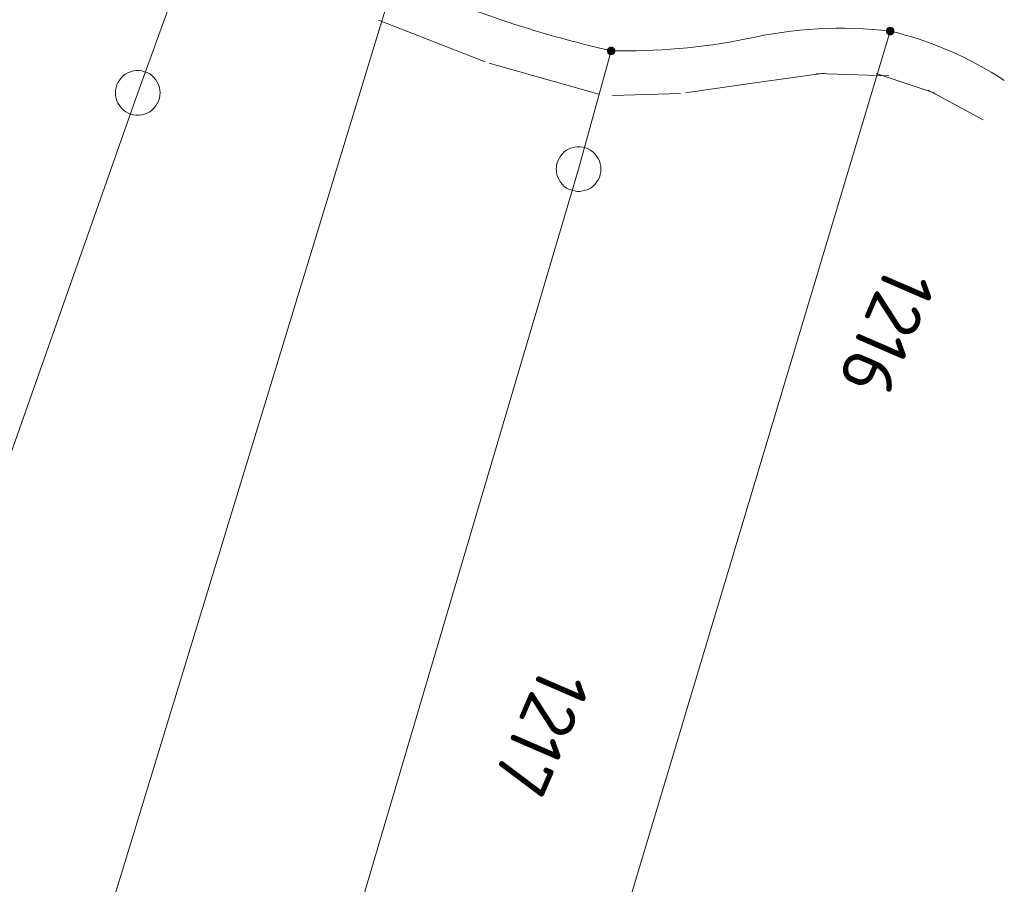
# Model space of a CAD drawing. Header units: metres. Extents: x 3425540 to 3446143, y 5432760 to 5444637.
# Tile 496 of 656: x 3436951 to 3436984, y 5443644 to 5443673. Entities that reach past the tile are written whole.
import ezdxf
from ezdxf.enums import TextEntityAlignment as Align

# ---------------------------------------------------------------- set-up
doc = ezdxf.new("R2010")
doc.units = ezdxf.units.M
doc.layers.add('B_Flurgrenzen', color=9, linetype='Continuous', lineweight=18)
doc.layers.add('Bestand Kabeltröge', color=9, linetype='Continuous', lineweight=18)
doc.styles.get("Standard").update_dxf_attribs({"font": 'isocpeur.ttf'})

msp = doc.modelspace()

# ---------------------------------------------------------------- linework, layer by layer
at = {"layer": 'B_Flurgrenzen'}
for p, q in [((3436957.78, 5443677.667), (3436955.301, 5443670.827)), ((3436963.919, 5443674.656), (3436933.567, 5443575.386)), ((3436980.516, 5443672.895), (3436970.82, 5443640.577)), ((3436970.075, 5443668.272), (3436971.165, 5443672.232)), ((3436955.301, 5443670.827), (3436929.075, 5443596.642)), ((3436946.873, 5443589.989), (3436970.075, 5443668.272))]:
    msp.add_line(p, q, dxfattribs=at)
for points in [[(3436980.641, 5443672.895), (3436980.64, 5443672.911), (3436980.637, 5443672.926), (3436980.632, 5443672.941), (3436980.625, 5443672.955), (3436980.617, 5443672.969), (3436980.608, 5443672.981), (3436980.596, 5443672.991), (3436980.583, 5443673), (3436980.569, 5443673.008), (3436980.554, 5443673.014), (3436980.54, 5443673.018), (3436980.524, 5443673.02), (3436980.508, 5443673.02), (3436980.492, 5443673.018), (3436980.478, 5443673.014), (3436980.463, 5443673.008), (3436980.449, 5443673), (3436980.436, 5443672.991), (3436980.424, 5443672.981), (3436980.415, 5443672.969), (3436980.407, 5443672.955), (3436980.4, 5443672.941), (3436980.395, 5443672.926), (3436980.392, 5443672.911), (3436980.391, 5443672.895), (3436980.392, 5443672.879), (3436980.395, 5443672.864), (3436980.4, 5443672.849), (3436980.407, 5443672.835), (3436980.415, 5443672.821), (3436980.424, 5443672.809), (3436980.436, 5443672.799), (3436980.449, 5443672.79), (3436980.463, 5443672.782), (3436980.478, 5443672.776), (3436980.492, 5443672.772), (3436980.508, 5443672.77), (3436980.524, 5443672.77), (3436980.54, 5443672.772), (3436980.554, 5443672.776), (3436980.569, 5443672.782), (3436980.583, 5443672.79), (3436980.596, 5443672.799), (3436980.608, 5443672.809), (3436980.617, 5443672.821), (3436980.625, 5443672.835), (3436980.632, 5443672.849), (3436980.637, 5443672.864), (3436980.64, 5443672.879), (3436980.641, 5443672.895)], [(3436980.616, 5443672.895), (3436980.615, 5443672.909), (3436980.612, 5443672.923), (3436980.608, 5443672.935), (3436980.602, 5443672.948), (3436980.593, 5443672.96), (3436980.583, 5443672.97), (3436980.572, 5443672.979), (3436980.56, 5443672.986), (3436980.547, 5443672.99), (3436980.534, 5443672.993), (3436980.52, 5443672.995), (3436980.505, 5443672.994), (3436980.491, 5443672.992), (3436980.479, 5443672.989), (3436980.466, 5443672.982), (3436980.454, 5443672.974), (3436980.444, 5443672.965), (3436980.434, 5443672.954), (3436980.427, 5443672.942), (3436980.422, 5443672.929), (3436980.418, 5443672.916), (3436980.416, 5443672.902), (3436980.416, 5443672.888), (3436980.418, 5443672.874), (3436980.422, 5443672.861), (3436980.427, 5443672.848), (3436980.434, 5443672.836), (3436980.444, 5443672.825), (3436980.454, 5443672.816), (3436980.466, 5443672.808), (3436980.479, 5443672.801), (3436980.491, 5443672.798), (3436980.505, 5443672.796), (3436980.52, 5443672.795), (3436980.534, 5443672.797), (3436980.547, 5443672.8), (3436980.56, 5443672.804), (3436980.572, 5443672.811), (3436980.583, 5443672.82), (3436980.593, 5443672.83), (3436980.602, 5443672.842), (3436980.608, 5443672.855), (3436980.612, 5443672.867), (3436980.615, 5443672.881), (3436980.616, 5443672.895)], [(3436980.592, 5443672.895), (3436980.591, 5443672.907), (3436980.588, 5443672.919), (3436980.583, 5443672.93), (3436980.577, 5443672.94), (3436980.568, 5443672.95), (3436980.559, 5443672.957), (3436980.548, 5443672.964), (3436980.537, 5443672.968), (3436980.525, 5443672.97), (3436980.513, 5443672.971), (3436980.501, 5443672.969), (3436980.489, 5443672.966), (3436980.479, 5443672.961), (3436980.468, 5443672.954), (3436980.459, 5443672.945), (3436980.452, 5443672.935), (3436980.446, 5443672.925), (3436980.442, 5443672.913), (3436980.44, 5443672.901), (3436980.44, 5443672.889), (3436980.442, 5443672.877), (3436980.446, 5443672.865), (3436980.452, 5443672.855), (3436980.459, 5443672.845), (3436980.468, 5443672.836), (3436980.478, 5443672.829), (3436980.489, 5443672.824), (3436980.501, 5443672.821), (3436980.513, 5443672.819), (3436980.525, 5443672.82), (3436980.537, 5443672.822), (3436980.548, 5443672.826), (3436980.559, 5443672.833), (3436980.568, 5443672.84), (3436980.577, 5443672.85), (3436980.583, 5443672.86), (3436980.588, 5443672.871), (3436980.591, 5443672.883), (3436980.592, 5443672.895)], [(3436980.567, 5443672.895), (3436980.566, 5443672.905), (3436980.563, 5443672.915), (3436980.558, 5443672.924), (3436980.552, 5443672.931), (3436980.545, 5443672.937), (3436980.536, 5443672.942), (3436980.526, 5443672.945), (3436980.516, 5443672.946), (3436980.506, 5443672.945), (3436980.496, 5443672.942), (3436980.487, 5443672.937), (3436980.48, 5443672.931), (3436980.474, 5443672.924), (3436980.469, 5443672.915), (3436980.466, 5443672.905), (3436980.465, 5443672.895), (3436980.466, 5443672.885), (3436980.469, 5443672.875), (3436980.474, 5443672.866), (3436980.48, 5443672.859), (3436980.487, 5443672.853), (3436980.496, 5443672.848), (3436980.506, 5443672.845), (3436980.516, 5443672.844), (3436980.526, 5443672.845), (3436980.536, 5443672.848), (3436980.545, 5443672.853), (3436980.552, 5443672.859), (3436980.558, 5443672.866), (3436980.563, 5443672.875), (3436980.566, 5443672.885), (3436980.567, 5443672.895)], [(3436980.543, 5443672.895), (3436980.542, 5443672.902), (3436980.539, 5443672.909), (3436980.534, 5443672.915), (3436980.528, 5443672.919), (3436980.521, 5443672.921), (3436980.514, 5443672.922), (3436980.507, 5443672.92), (3436980.5, 5443672.917), (3436980.495, 5443672.912), (3436980.491, 5443672.906), (3436980.489, 5443672.899), (3436980.489, 5443672.891), (3436980.491, 5443672.884), (3436980.495, 5443672.878), (3436980.5, 5443672.873), (3436980.507, 5443672.87), (3436980.514, 5443672.868), (3436980.521, 5443672.869), (3436980.528, 5443672.871), (3436980.534, 5443672.875), (3436980.539, 5443672.881), (3436980.542, 5443672.888), (3436980.543, 5443672.895)], [(3436971.29, 5443672.232), (3436971.289, 5443672.248), (3436971.286, 5443672.263), (3436971.281, 5443672.278), (3436971.274, 5443672.292), (3436971.266, 5443672.306), (3436971.257, 5443672.318), (3436971.245, 5443672.328), (3436971.232, 5443672.337), (3436971.218, 5443672.345), (3436971.203, 5443672.351), (3436971.189, 5443672.355), (3436971.173, 5443672.357), (3436971.157, 5443672.357), (3436971.141, 5443672.355), (3436971.127, 5443672.351), (3436971.112, 5443672.345), (3436971.098, 5443672.337), (3436971.085, 5443672.328), (3436971.073, 5443672.318), (3436971.064, 5443672.306), (3436971.056, 5443672.292), (3436971.049, 5443672.278), (3436971.044, 5443672.263), (3436971.041, 5443672.248), (3436971.04, 5443672.232), (3436971.041, 5443672.216), (3436971.044, 5443672.201), (3436971.049, 5443672.186), (3436971.056, 5443672.172), (3436971.064, 5443672.158), (3436971.073, 5443672.146), (3436971.085, 5443672.136), (3436971.098, 5443672.127), (3436971.112, 5443672.119), (3436971.127, 5443672.113), (3436971.141, 5443672.109), (3436971.157, 5443672.107), (3436971.173, 5443672.107), (3436971.189, 5443672.109), (3436971.203, 5443672.113), (3436971.218, 5443672.119), (3436971.232, 5443672.127), (3436971.245, 5443672.136), (3436971.257, 5443672.146), (3436971.266, 5443672.158), (3436971.274, 5443672.172), (3436971.281, 5443672.186), (3436971.286, 5443672.201), (3436971.289, 5443672.216), (3436971.29, 5443672.232)], [(3436971.265, 5443672.232), (3436971.264, 5443672.246), (3436971.261, 5443672.26), (3436971.257, 5443672.272), (3436971.251, 5443672.285), (3436971.242, 5443672.297), (3436971.232, 5443672.307), (3436971.221, 5443672.316), (3436971.209, 5443672.323), (3436971.196, 5443672.327), (3436971.183, 5443672.33), (3436971.169, 5443672.332), (3436971.154, 5443672.331), (3436971.14, 5443672.329), (3436971.128, 5443672.326), (3436971.115, 5443672.319), (3436971.103, 5443672.311), (3436971.093, 5443672.302), (3436971.083, 5443672.291), (3436971.076, 5443672.279), (3436971.071, 5443672.266), (3436971.067, 5443672.253), (3436971.065, 5443672.239), (3436971.065, 5443672.225), (3436971.067, 5443672.211), (3436971.071, 5443672.198), (3436971.076, 5443672.185), (3436971.083, 5443672.173), (3436971.093, 5443672.162), (3436971.103, 5443672.153), (3436971.115, 5443672.145), (3436971.128, 5443672.138), (3436971.14, 5443672.135), (3436971.154, 5443672.133), (3436971.169, 5443672.132), (3436971.183, 5443672.134), (3436971.196, 5443672.137), (3436971.209, 5443672.141), (3436971.221, 5443672.148), (3436971.232, 5443672.157), (3436971.242, 5443672.167), (3436971.251, 5443672.179), (3436971.257, 5443672.192), (3436971.261, 5443672.204), (3436971.264, 5443672.218), (3436971.265, 5443672.232)], [(3436971.241, 5443672.232), (3436971.24, 5443672.244), (3436971.237, 5443672.256), (3436971.232, 5443672.267), (3436971.226, 5443672.277), (3436971.217, 5443672.287), (3436971.208, 5443672.294), (3436971.197, 5443672.301), (3436971.186, 5443672.305), (3436971.174, 5443672.307), (3436971.162, 5443672.308), (3436971.15, 5443672.306), (3436971.138, 5443672.303), (3436971.128, 5443672.298), (3436971.117, 5443672.291), (3436971.108, 5443672.282), (3436971.101, 5443672.272), (3436971.095, 5443672.262), (3436971.091, 5443672.25), (3436971.089, 5443672.238), (3436971.089, 5443672.226), (3436971.091, 5443672.214), (3436971.095, 5443672.202), (3436971.101, 5443672.192), (3436971.108, 5443672.182), (3436971.117, 5443672.173), (3436971.127, 5443672.166), (3436971.138, 5443672.161), (3436971.15, 5443672.158), (3436971.162, 5443672.156), (3436971.174, 5443672.157), (3436971.186, 5443672.159), (3436971.197, 5443672.163), (3436971.208, 5443672.17), (3436971.217, 5443672.177), (3436971.226, 5443672.187), (3436971.232, 5443672.197), (3436971.237, 5443672.208), (3436971.24, 5443672.22), (3436971.241, 5443672.232)], [(3436971.216, 5443672.232), (3436971.215, 5443672.242), (3436971.212, 5443672.252), (3436971.207, 5443672.261), (3436971.201, 5443672.268), (3436971.194, 5443672.274), (3436971.185, 5443672.279), (3436971.175, 5443672.282), (3436971.165, 5443672.283), (3436971.155, 5443672.282), (3436971.145, 5443672.279), (3436971.136, 5443672.274), (3436971.129, 5443672.268), (3436971.123, 5443672.261), (3436971.118, 5443672.252), (3436971.115, 5443672.242), (3436971.114, 5443672.232), (3436971.115, 5443672.222), (3436971.118, 5443672.212), (3436971.123, 5443672.203), (3436971.129, 5443672.196), (3436971.136, 5443672.19), (3436971.145, 5443672.185), (3436971.155, 5443672.182), (3436971.165, 5443672.181), (3436971.175, 5443672.182), (3436971.185, 5443672.185), (3436971.194, 5443672.19), (3436971.201, 5443672.196), (3436971.207, 5443672.203), (3436971.212, 5443672.212), (3436971.215, 5443672.222), (3436971.216, 5443672.232)], [(3436971.192, 5443672.232), (3436971.191, 5443672.239), (3436971.188, 5443672.246), (3436971.183, 5443672.252), (3436971.177, 5443672.256), (3436971.17, 5443672.258), (3436971.163, 5443672.259), (3436971.156, 5443672.257), (3436971.149, 5443672.254), (3436971.144, 5443672.249), (3436971.14, 5443672.243), (3436971.138, 5443672.236), (3436971.138, 5443672.228), (3436971.14, 5443672.221), (3436971.144, 5443672.215), (3436971.149, 5443672.21), (3436971.156, 5443672.207), (3436971.163, 5443672.205), (3436971.17, 5443672.206), (3436971.177, 5443672.208), (3436971.183, 5443672.212), (3436971.188, 5443672.218), (3436971.191, 5443672.225), (3436971.192, 5443672.232)], [(3436956.051, 5443670.827), (3436956.045, 5443670.921), (3436956.027, 5443671.01), (3436955.998, 5443671.105), (3436955.957, 5443671.187), (3436955.903, 5443671.264), (3436955.844, 5443671.341), (3436955.779, 5443671.406), (3436955.703, 5443671.459), (3436955.62, 5443671.506), (3436955.531, 5443671.536), (3436955.443, 5443671.559), (3436955.348, 5443671.571), (3436955.254, 5443671.571), (3436955.159, 5443671.559), (3436955.071, 5443671.536), (3436954.982, 5443671.506), (3436954.899, 5443671.459), (3436954.823, 5443671.406), (3436954.758, 5443671.341), (3436954.699, 5443671.264), (3436954.645, 5443671.187), (3436954.604, 5443671.105), (3436954.575, 5443671.01), (3436954.557, 5443670.921), (3436954.551, 5443670.827), (3436954.557, 5443670.733), (3436954.575, 5443670.644), (3436954.604, 5443670.549), (3436954.645, 5443670.467), (3436954.699, 5443670.39), (3436954.758, 5443670.313), (3436954.823, 5443670.248), (3436954.899, 5443670.195), (3436954.982, 5443670.148), (3436955.071, 5443670.118), (3436955.159, 5443670.095), (3436955.254, 5443670.083), (3436955.348, 5443670.083), (3436955.443, 5443670.095), (3436955.531, 5443670.118), (3436955.62, 5443670.148), (3436955.703, 5443670.195), (3436955.779, 5443670.248), (3436955.844, 5443670.313), (3436955.903, 5443670.39), (3436955.957, 5443670.467), (3436955.998, 5443670.549), (3436956.027, 5443670.644), (3436956.045, 5443670.733), (3436956.051, 5443670.827)], [(3436970.825, 5443668.272), (3436970.819, 5443668.366), (3436970.801, 5443668.455), (3436970.772, 5443668.55), (3436970.731, 5443668.632), (3436970.677, 5443668.709), (3436970.618, 5443668.786), (3436970.553, 5443668.851), (3436970.477, 5443668.904), (3436970.394, 5443668.951), (3436970.305, 5443668.981), (3436970.217, 5443669.004), (3436970.122, 5443669.016), (3436970.028, 5443669.016), (3436969.933, 5443669.004), (3436969.845, 5443668.981), (3436969.756, 5443668.951), (3436969.673, 5443668.904), (3436969.597, 5443668.851), (3436969.532, 5443668.786), (3436969.473, 5443668.709), (3436969.419, 5443668.632), (3436969.378, 5443668.55), (3436969.349, 5443668.455), (3436969.331, 5443668.366), (3436969.325, 5443668.272), (3436969.331, 5443668.178), (3436969.349, 5443668.089), (3436969.378, 5443667.994), (3436969.419, 5443667.912), (3436969.473, 5443667.835), (3436969.532, 5443667.758), (3436969.597, 5443667.693), (3436969.673, 5443667.64), (3436969.756, 5443667.593), (3436969.845, 5443667.563), (3436969.933, 5443667.54), (3436970.028, 5443667.528), (3436970.122, 5443667.528), (3436970.217, 5443667.54), (3436970.305, 5443667.563), (3436970.394, 5443667.593), (3436970.477, 5443667.64), (3436970.553, 5443667.693), (3436970.618, 5443667.758), (3436970.677, 5443667.835), (3436970.731, 5443667.912), (3436970.772, 5443667.994), (3436970.801, 5443668.089), (3436970.819, 5443668.178), (3436970.825, 5443668.272)]]:
    msp.add_lwpolyline(points, dxfattribs=at)
for centre, radius, start, end in [((3436980.049, 5443710.832), 39.608, 245.9689, 257.0389), ((3436978.866, 5443658.852), 14.14, 83.2994, 102.9679), ((3436971.599, 5443693.199), 20.971, 268.8147, 281.258), ((3436977.765, 5443661.265), 11.951, 56.616, 76.6917)]:
    msp.add_arc(centre, radius, start, end, dxfattribs=at)
at = {"layer": 'Bestand Kabeltröge'}
for p, q in [((3436963.375, 5443673.258), (3436966.939, 5443671.871)), ((3436967.076, 5443671.825), (3436970.758, 5443670.788)), ((3436975.903, 5443671.146), (3436978.303, 5443671.485)), ((3436978.047, 5443671.471), (3436980.47, 5443671.396)), ((3436980.044, 5443671.471), (3436982.029, 5443670.813)), ((3436973.653, 5443670.823), (3436975.906, 5443671.146)), ((3436971.215, 5443670.733), (3436973.49, 5443670.809)), ((3436981.789, 5443670.917), (3436983.629, 5443669.924))]:
    msp.add_line(p, q, dxfattribs=at)

# ---------------------------------------------------------------- texts
at = {"layer": 'B_Flurgrenzen'}
for s, p in [('1216', (3436980.407, 5443662.806)), ('1217', (3436968.841, 5443649.408))]:
    msp.add_text(s, height=1.8, rotation=246.6, dxfattribs=at).set_placement(p, align=Align.MIDDLE)

doc.saveas('drawing.dxf')
